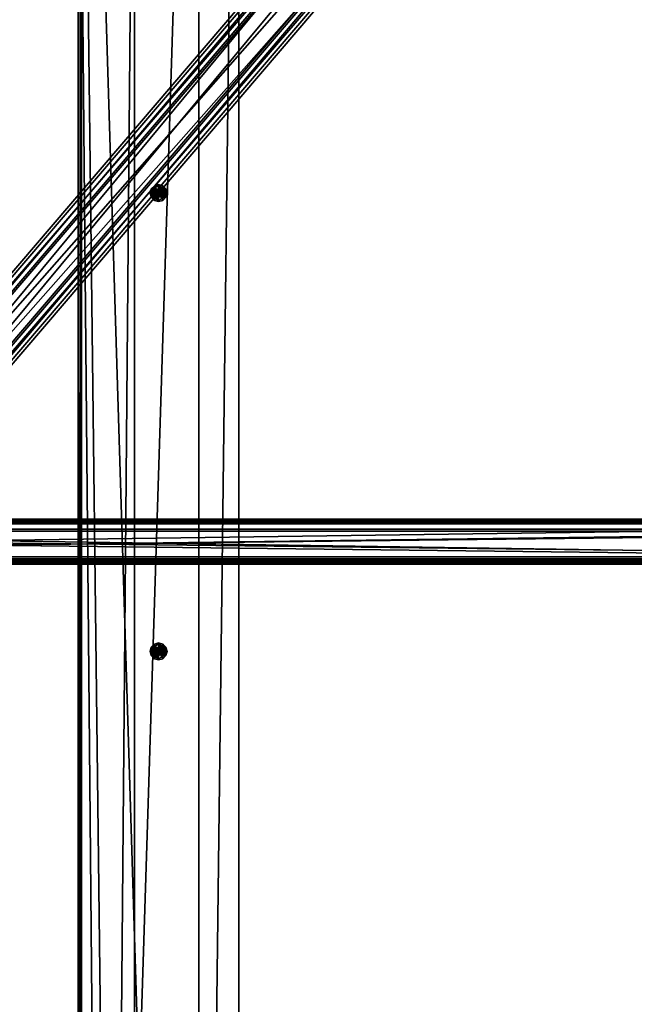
# Model space of a CAD drawing. Header units: millimetres. Extents: x 60485 to 71303, y 100 to 16900.
# Tile 558 of 656: x 62027 to 62792, y 14451 to 15676. Entities that reach past the tile are written whole.
import ezdxf

# ---------------------------------------------------------------- set-up
doc = ezdxf.new("R2010")
doc.units = ezdxf.units.MM
for name, color, linetype in [('1', 7, 'Continuous'), ('13', 7, 'Continuous'), ('3', 7, 'Continuous'), ('9', 7, 'Continuous'), ('95', 7, 'Continuous')]:
    doc.layers.add(name, color=color, linetype=linetype)

msp = doc.modelspace()

# ---------------------------------------------------------------- meshes
at = {"layer": '1', "color": 7}
mesh = msp.add_polyface(dxfattribs=at)
corners = [(62100, 300, 2950), (62100, 300, 0), (62100, 16700, 0), (62100, 16700, 2950), (62300, 300, 0), (62300, 16700, 0), (62300, 300, 2950), (62300, 16700, 2950)]
mesh.append_faces([[corners[k] for k in face] for face in [(0, 2, 3, 3), (1, 5, 2, 2), (4, 7, 5, 5), (6, 3, 7, 7), (1, 6, 4, 4), (3, 5, 7, 7)]], dxfattribs={"vtx0": -1, "color": 7})
mesh.append_faces([[corners[k] for k in face] for face in [(0, 1, 2, 2), (1, 4, 5, 5), (4, 6, 7, 7), (6, 0, 3, 3), (1, 0, 6, 6), (3, 2, 5, 5)]], dxfattribs={"vtx2": -1, "vtx3": -1, "color": 7})
at = {"layer": '13', "color": 20}
mesh = msp.add_polyface(dxfattribs=at)
corners = [(62200, 16019.5, 2955), (62205.2, 16020.9, 2955), (62205.2, 16020.9, 2953), (62200, 16019.5, 2953), (62209.1, 16024.7, 2953), (62190.9, 16024.7, 2955), (62194.7, 16020.9, 2955), (62194.7, 16020.9, 2953), (62204.3, 15462.5, 2967), (62202.5, 15464.3, 2967), (62202.5, 15464.3, 2949), (62204.3, 15462.5, 2949), (62200, 15465, 2967), (62200, 15465, 2949), (62197.5, 15464.3, 2967), (62197.5, 15464.3, 2949), (62195.7, 15462.5, 2967), (62195.7, 15462.5, 2949), (62195, 15460, 2949), (62204.3, 15457.5, 2967), (62202.5, 15455.7, 2967), (62200, 15455, 2967), (62202.5, 15455.7, 2949), (62204.3, 15457.5, 2949), (62205, 15460, 2949), (62204.3, 15462.5, 2949), (62200, 15465, 2949), (62200, 15465, 2884), (62204.3, 15462.5, 2884), (62195.7, 15462.5, 2949), (62195.7, 15462.5, 2884), (62204.3, 15457.5, 2884), (62208, 15455.4, 2963), (62208, 15464.6, 2963), (62208, 15464.6, 2955), (62200, 15469.2, 2963), (62200, 15469.2, 2955), (62192, 15464.6, 2963), (62192, 15464.6, 2955), (62192, 15455.4, 2955), (62208, 15455.4, 2955), (62210.5, 15460, 2955), (62209.1, 15465.2, 2955), (62209.1, 15465.2, 2953), (62205.2, 15469.1, 2955), (62205.2, 15469.1, 2953), (62200, 15470.5, 2955), (62200, 15470.5, 2953), (62194.7, 15469.1, 2955), (62194.7, 15469.1, 2953), (62190.9, 15465.2, 2955), (62190.9, 15465.2, 2953), (62189.5, 15460, 2953), (62209.1, 15454.7, 2955), (62205.2, 15450.9, 2955), (62200, 15449.5, 2955), (62194.7, 15450.9, 2955), (62200, 15449.5, 2953), (62205.2, 15450.9, 2953), (62209.1, 15454.7, 2953), (62210.5, 15460, 2953)]
mesh.append_faces([[corners[k] for k in face] for face in [(0, 2, 3, 3), (1, 4, 2, 2), (6, 3, 7, 7), (8, 10, 11, 11), (9, 13, 10, 10), (12, 15, 13, 13), (14, 17, 15, 15), (16, 18, 17, 17), (10, 24, 11, 11), (25, 27, 28, 28), (26, 30, 27, 27), (33, 36, 34, 34), (35, 38, 36, 36), (37, 39, 38, 38), (32, 35, 33, 33), (36, 40, 34, 34), (42, 45, 43, 43), (44, 47, 45, 45), (46, 49, 47, 47), (48, 51, 49, 49), (50, 52, 51, 51), (45, 60, 43, 43)]], dxfattribs={"vtx0": -1, "color": 20})
mesh.append_faces([[corners[k] for k in face] for face in [(8, 19, 9, 9), (9, 20, 12, 12), (12, 21, 14, 14), (15, 22, 13, 13), (13, 23, 10, 10), (30, 31, 27, 27), (35, 32, 37, 37), (38, 40, 36, 36), (42, 53, 44, 44), (44, 54, 46, 46), (46, 55, 48, 48), (48, 56, 50, 50), (51, 57, 49, 49), (49, 58, 47, 47), (47, 59, 45, 45)]], dxfattribs={"vtx0": -1, "vtx1": -1, "color": 20})
mesh.append_faces([[corners[k] for k in face] for face in [(0, 1, 2, 2), (5, 6, 7, 7), (6, 0, 3, 3), (8, 9, 10, 10), (9, 12, 13, 13), (12, 14, 15, 15), (14, 16, 17, 17), (25, 26, 27, 27), (26, 29, 30, 30), (32, 33, 34, 34), (33, 35, 36, 36), (35, 37, 38, 38), (41, 42, 43, 43), (42, 44, 45, 45), (44, 46, 47, 47), (46, 48, 49, 49), (48, 50, 51, 51)]], dxfattribs={"vtx2": -1, "vtx3": -1, "color": 20})
mesh = msp.add_polyface(dxfattribs=at)
corners = [(62200, 15455, 2967), (62202.5, 15455.7, 2967), (62202.5, 15455.7, 2949), (62200, 15455, 2949), (62204.3, 15457.5, 2967), (62204.3, 15457.5, 2949), (62195.7, 15457.5, 2967), (62197.5, 15455.7, 2967), (62197.5, 15455.7, 2949), (62200, 15455, 2949), (62204.3, 15457.5, 2949), (62204.3, 15457.5, 2884), (62200, 15455, 2884), (62195.7, 15457.5, 2949), (62195.7, 15457.5, 2884), (62200, 15450.8, 2963), (62208, 15455.4, 2963), (62208, 15455.4, 2955), (62200, 15450.8, 2955), (62192, 15455.4, 2963), (62192, 15455.4, 2955), (62192, 15464.6, 2963), (62192, 15464.6, 2955), (62200, 15449.5, 2955), (62205.2, 15450.9, 2955), (62205.2, 15450.9, 2953), (62200, 15449.5, 2953), (62209.1, 15454.7, 2955), (62209.1, 15454.7, 2953), (62210.5, 15460, 2953), (62189.5, 15460, 2955), (62190.9, 15454.7, 2955), (62190.9, 15454.7, 2953), (62194.7, 15450.9, 2955), (62194.7, 15450.9, 2953), (62205.2, 15469.1, 2955), (62200, 15470.5, 2955), (62194.7, 15469.1, 2955), (62190.9, 15465.2, 2955), (62189.5, 15460, 2953), (62190.9, 15465.2, 2953), (62194.7, 15469.1, 2953), (62202.5, 14894.3, 2967), (62200, 14895, 2967), (62200, 14895, 2949), (62197.5, 14894.3, 2949), (62208, 14894.6, 2963), (62200, 14899.2, 2963), (62200, 14899.2, 2955), (62208, 14894.6, 2955), (62192, 14894.6, 2963), (62192, 14894.6, 2955), (62209.1, 14895.2, 2955), (62205.2, 14899.1, 2955), (62205.2, 14899.1, 2953), (62209.1, 14895.2, 2953), (62200, 14900.5, 2955), (62200, 14900.5, 2953), (62194.7, 14899.1, 2955), (62194.7, 14899.1, 2953), (62190.9, 14895.2, 2955), (62190.9, 14895.2, 2953), (62205.2, 14880.9, 2955), (62205.2, 14880.9, 2953), (62209.1, 14884.7, 2953), (62210.5, 14890, 2953)]
mesh.append_faces([[corners[k] for k in face] for face in [(0, 2, 3, 3), (1, 5, 2, 2), (7, 3, 8, 8), (9, 11, 12, 12), (13, 12, 14, 14), (15, 17, 18, 18), (19, 18, 20, 20), (21, 15, 19, 19), (18, 22, 20, 20), (23, 25, 26, 26), (24, 28, 25, 25), (27, 29, 28, 28), (31, 34, 32, 32), (33, 26, 34, 34), (34, 39, 32, 32), (43, 45, 44, 44), (46, 48, 49, 49), (47, 51, 48, 48), (52, 54, 55, 55), (53, 57, 54, 54), (56, 59, 57, 57), (58, 61, 59, 59), (54, 65, 55, 55)]], dxfattribs={"vtx0": -1, "color": 20})
mesh.append_faces([[corners[k] for k in face] for face in [(53, 62, 56, 56), (59, 63, 57, 57), (57, 64, 54, 54)]], dxfattribs={"vtx0": -1, "vtx1": -1, "color": 20})
mesh.append_faces([[corners[k] for k in face] for face in [(21, 16, 15, 15), (22, 18, 17, 17), (35, 27, 24, 24), (36, 24, 23, 23), (37, 23, 33, 33), (38, 33, 31, 31), (40, 34, 26, 26), (41, 26, 25, 25)]], dxfattribs={"vtx0": -1, "vtx2": -1, "vtx3": -1, "color": 20})
mesh.append_faces([[corners[k] for k in face] for face in [(0, 1, 2, 2), (1, 4, 5, 5), (6, 7, 8, 8), (7, 0, 3, 3), (9, 10, 11, 11), (13, 9, 12, 12), (15, 16, 17, 17), (19, 15, 18, 18), (23, 24, 25, 25), (24, 27, 28, 28), (30, 31, 32, 32), (31, 33, 34, 34), (33, 23, 26, 26), (42, 43, 44, 44), (46, 47, 48, 48), (47, 50, 51, 51), (52, 53, 54, 54), (53, 56, 57, 57), (56, 58, 59, 59), (58, 60, 61, 61)]], dxfattribs={"vtx2": -1, "vtx3": -1, "color": 20})
mesh = msp.add_polyface(dxfattribs=at)
corners = [(62195.7, 15462.5, 2967), (62195, 15460, 2967), (62195, 15460, 2949), (62195.7, 15457.5, 2967), (62195.7, 15457.5, 2949), (62197.5, 15455.7, 2949), (62197.5, 15464.3, 2967), (62200, 15455, 2967), (62197.5, 15455.7, 2967), (62195.7, 15462.5, 2949), (62200, 15455, 2949), (62197.5, 15464.3, 2949), (62195.7, 15462.5, 2949), (62195.7, 15457.5, 2949), (62195.7, 15457.5, 2884), (62195.7, 15462.5, 2884), (62200, 15465, 2949), (62200, 15455, 2949), (62200, 15455, 2884), (62192, 15464.6, 2963), (62192, 15455.4, 2963), (62192, 15455.4, 2955), (62200, 15460.6, 2964), (62199.5, 15460.3, 2964), (62199.5, 15460.3, 2963), (62200, 15460.6, 2963), (62199.5, 15459.7, 2964), (62199.5, 15459.7, 2963), (62200, 15459.4, 2964), (62200, 15459.4, 2963), (62200.5, 15459.7, 2964), (62200.5, 15459.7, 2963), (62200, 15460.5, 2950), (62199.7, 15460.4, 2950), (62199.7, 15460.4, 2949), (62200, 15460.5, 2949), (62199.6, 15460.2, 2950), (62199.6, 15460.2, 2949), (62199.5, 15460, 2950), (62199.5, 15460, 2949), (62199.6, 15459.7, 2950), (62199.6, 15459.7, 2949), (62199.7, 15459.6, 2950), (62199.7, 15459.6, 2949), (62200, 15459.5, 2950), (62200, 15459.5, 2949), (62190.9, 15465.2, 2955), (62189.5, 15460, 2955), (62189.5, 15460, 2953), (62190.9, 15454.7, 2953), (62190.9, 15454.7, 2955), (62194.7, 15450.9, 2953), (62190.9, 15465.2, 2953)]
mesh.append_faces([[corners[k] for k in face] for face in [(1, 4, 2, 2), (3, 5, 4, 4), (1, 8, 3, 3), (4, 9, 2, 2), (12, 14, 15, 15), (12, 17, 13, 13), (18, 15, 14, 14), (22, 24, 25, 25), (23, 27, 24, 24), (26, 29, 27, 27), (23, 28, 26, 26), (29, 24, 27, 27), (32, 34, 35, 35), (33, 37, 34, 34), (36, 39, 37, 37), (38, 41, 39, 39), (40, 43, 41, 41), (42, 45, 43, 43), (36, 40, 38, 38), (41, 37, 39, 39), (47, 49, 48, 48), (46, 50, 47, 47)]], dxfattribs={"vtx0": -1, "color": 20})
mesh.append_faces([[corners[k] for k in face] for face in [(6, 8, 0, 0), (0, 8, 1, 1), (9, 10, 11, 11), (16, 17, 12, 12), (22, 30, 23, 23), (24, 31, 25, 25), (32, 44, 33, 33), (33, 42, 36, 36), (37, 45, 34, 34), (48, 51, 52, 52)]], dxfattribs={"vtx0": -1, "vtx1": -1, "color": 20})
mesh.append_faces([[corners[k] for k in face] for face in [(6, 7, 8, 8), (9, 4, 5, 5), (9, 5, 10, 10), (23, 30, 28, 28), (33, 44, 42, 42), (36, 42, 40, 40), (37, 41, 43, 43), (37, 43, 45, 45)]], dxfattribs={"vtx0": -1, "vtx2": -1, "vtx3": -1, "color": 20})
mesh.append_faces([[corners[k] for k in face] for face in [(0, 1, 2, 2), (1, 3, 4, 4), (12, 13, 14, 14), (19, 20, 21, 21), (22, 23, 24, 24), (23, 26, 27, 27), (26, 28, 29, 29), (32, 33, 34, 34), (33, 36, 37, 37), (36, 38, 39, 39), (38, 40, 41, 41), (40, 42, 43, 43), (42, 44, 45, 45), (46, 47, 48, 48)]], dxfattribs={"vtx2": -1, "vtx3": -1, "color": 20})
mesh = msp.add_polyface(dxfattribs=at)
corners = [(62204.3, 15457.5, 2967), (62205, 15460, 2967), (62205, 15460, 2949), (62204.3, 15457.5, 2949), (62204.3, 15462.5, 2967), (62204.3, 15462.5, 2949), (62202.5, 15464.3, 2967), (62202.5, 15455.7, 2967), (62200, 15465, 2967), (62200, 15455, 2967), (62197.5, 15464.3, 2949), (62200, 15455, 2949), (62202.5, 15455.7, 2949), (62200, 15465, 2949), (62202.5, 15464.3, 2949), (62204.3, 15457.5, 2949), (62204.3, 15462.5, 2949), (62204.3, 15462.5, 2884), (62204.3, 15457.5, 2884), (62200, 15465, 2949), (62200, 15455, 2949), (62195.7, 15462.5, 2884), (62200, 15455, 2884), (62200, 15465, 2884), (62208, 15455.4, 2963), (62208, 15464.6, 2955), (62208, 15455.4, 2955), (62200, 15459.4, 2964), (62200.5, 15459.7, 2964), (62200.5, 15459.7, 2963), (62200, 15459.4, 2963), (62200.5, 15460.3, 2964), (62200.5, 15460.3, 2963), (62200, 15460.6, 2964), (62200, 15460.6, 2963), (62199.5, 15460.3, 2963), (62200, 15459.5, 2950), (62200.2, 15459.6, 2950), (62200.2, 15459.6, 2949), (62200, 15459.5, 2949), (62200.4, 15459.7, 2950), (62200.4, 15459.7, 2949), (62200.5, 15460, 2950), (62200.5, 15460, 2949), (62200.4, 15460.2, 2950), (62200.4, 15460.2, 2949), (62200.2, 15460.4, 2950), (62200.2, 15460.4, 2949), (62200, 15460.5, 2950), (62200, 15460.5, 2949), (62199.7, 15460.4, 2949), (62209.1, 15454.7, 2955), (62210.5, 15460, 2955), (62210.5, 15460, 2953), (62209.1, 15465.2, 2953), (62209.1, 15465.2, 2955), (62200, 15470.5, 2953), (62205.2, 15450.9, 2953), (62209.1, 15454.7, 2953), (62205.2, 15469.1, 2953)]
mesh.append_faces([[corners[k] for k in face] for face in [(0, 2, 3, 3), (1, 5, 2, 2), (0, 4, 1, 1), (15, 17, 18, 18), (15, 19, 16, 16), (23, 18, 17, 17), (24, 25, 26, 26), (27, 29, 30, 30), (28, 32, 29, 29), (31, 34, 32, 32), (28, 33, 31, 31), (34, 29, 32, 32), (36, 38, 39, 39), (37, 41, 38, 38), (40, 43, 41, 41), (42, 45, 43, 43), (44, 47, 45, 45), (46, 49, 47, 47), (42, 46, 44, 44), (47, 43, 45, 45), (52, 54, 53, 53), (51, 55, 52, 52)]], dxfattribs={"vtx0": -1, "color": 20})
mesh.append_faces([[corners[k] for k in face] for face in [(46, 37, 48, 48), (50, 38, 49, 49), (49, 41, 47, 47)]], dxfattribs={"vtx0": -1, "vtx1": -1, "color": 20})
mesh.append_faces([[corners[k] for k in face] for face in [(6, 0, 7, 7), (8, 7, 9, 9), (10, 11, 12, 12), (13, 12, 3, 3), (14, 3, 2, 2), (19, 15, 20, 20), (21, 22, 18, 18), (35, 30, 29, 29), (46, 42, 40, 40), (46, 40, 37, 37), (48, 37, 36, 36), (50, 39, 38, 38), (49, 38, 41, 41), (47, 41, 43, 43), (56, 57, 58, 58), (59, 58, 53, 53)]], dxfattribs={"vtx0": -1, "vtx2": -1, "vtx3": -1, "color": 20})
mesh.append_faces([[corners[k] for k in face] for face in [(0, 1, 2, 2), (1, 4, 5, 5), (15, 16, 17, 17), (27, 28, 29, 29), (28, 31, 32, 32), (31, 33, 34, 34), (36, 37, 38, 38), (37, 40, 41, 41), (40, 42, 43, 43), (42, 44, 45, 45), (44, 46, 47, 47), (46, 48, 49, 49), (51, 52, 53, 53)]], dxfattribs={"vtx2": -1, "vtx3": -1, "color": 20})
mesh = msp.add_polyface(dxfattribs=at)
corners = [(62205, 14890, 2967), (62204.3, 14892.5, 2967), (62204.3, 14892.5, 2949), (62205, 14890, 2949), (62202.5, 14894.3, 2967), (62202.5, 14894.3, 2949), (62200, 14895, 2949), (62200, 14895, 2967), (62197.5, 14894.3, 2967), (62197.5, 14894.3, 2949), (62195.7, 14892.5, 2967), (62195.7, 14892.5, 2949), (62195, 14890, 2967), (62195, 14890, 2949), (62204.3, 14887.5, 2967), (62202.5, 14885.7, 2967), (62200, 14885, 2967), (62197.5, 14885.7, 2967), (62200, 14885, 2949), (62202.5, 14885.7, 2949), (62204.3, 14887.5, 2949), (62204.3, 14887.5, 2949), (62204.3, 14892.5, 2949), (62204.3, 14892.5, 2884), (62200, 14895, 2949), (62200, 14895, 2884), (62195.7, 14892.5, 2949), (62195.7, 14892.5, 2884), (62195.7, 14887.5, 2884), (62200, 14885, 2949), (62204.3, 14887.5, 2884), (62208, 14885.4, 2963), (62208, 14894.6, 2963), (62208, 14894.6, 2955), (62192, 14894.6, 2963), (62192, 14885.4, 2955), (62192, 14894.6, 2955), (62200, 14899.2, 2963), (62208, 14885.4, 2955), (62200, 14899.2, 2955), (62200.5, 14890.3, 2964), (62200, 14890.6, 2964), (62200, 14890.6, 2963), (62200.5, 14890.3, 2963), (62199.5, 14890.3, 2964), (62199.5, 14890.3, 2963), (62200.4, 14890.2, 2950), (62200.2, 14890.4, 2950), (62200.2, 14890.4, 2949), (62200, 14890.5, 2950), (62200, 14890.5, 2949), (62199.7, 14890.4, 2950), (62199.7, 14890.4, 2949), (62199.6, 14890.2, 2949), (62210.5, 14890, 2955), (62209.1, 14895.2, 2955), (62209.1, 14895.2, 2953), (62210.5, 14890, 2953), (62190.9, 14895.2, 2955), (62189.5, 14890, 2955), (62189.5, 14890, 2953), (62190.9, 14895.2, 2953), (62209.1, 14884.7, 2955), (62205.2, 14899.1, 2955), (62200, 14900.5, 2955), (62200, 14879.5, 2955), (62194.7, 14899.1, 2955), (62194.7, 14880.9, 2955), (62200, 14879.5, 2953), (62194.7, 14899.1, 2953), (62205.2, 14899.1, 2953), (62209.1, 14884.7, 2953)]
mesh.append_faces([[corners[k] for k in face] for face in [(0, 2, 3, 3), (1, 5, 2, 2), (4, 6, 5, 5), (8, 11, 9, 9), (10, 13, 11, 11), (5, 3, 2, 2), (22, 25, 23, 23), (24, 27, 25, 25), (26, 28, 27, 27), (21, 24, 22, 22), (25, 30, 23, 23), (34, 35, 36, 36), (31, 37, 32, 32), (39, 38, 33, 33), (40, 42, 43, 43), (41, 45, 42, 42), (47, 50, 48, 48), (49, 52, 50, 50), (51, 53, 52, 52), (54, 56, 57, 57), (58, 60, 61, 61)]], dxfattribs={"vtx0": -1, "color": 20})
mesh.append_faces([[corners[k] for k in face] for face in [(1, 14, 4, 4), (4, 15, 7, 7), (7, 16, 8, 8), (8, 17, 10, 10), (11, 18, 9, 9), (9, 19, 6, 6), (6, 20, 5, 5), (24, 29, 26, 26), (27, 30, 25, 25), (37, 31, 34, 34), (36, 38, 39, 39), (55, 62, 63, 63), (64, 65, 66, 66), (66, 67, 58, 58), (61, 68, 69, 69)]], dxfattribs={"vtx0": -1, "vtx1": -1, "color": 20})
mesh.append_faces([[corners[k] for k in face] for face in [(5, 20, 3, 3), (70, 71, 57, 57)]], dxfattribs={"vtx0": -1, "vtx2": -1, "vtx3": -1, "color": 20})
mesh.append_faces([[corners[k] for k in face] for face in [(0, 1, 2, 2), (1, 4, 5, 5), (7, 8, 9, 9), (8, 10, 11, 11), (10, 12, 13, 13), (21, 22, 23, 23), (22, 24, 25, 25), (24, 26, 27, 27), (31, 32, 33, 33), (40, 41, 42, 42), (41, 44, 45, 45), (46, 47, 48, 48), (47, 49, 50, 50), (49, 51, 52, 52), (54, 55, 56, 56), (58, 59, 60, 60)]], dxfattribs={"vtx2": -1, "vtx3": -1, "color": 20})
mesh = msp.add_polyface(dxfattribs=at)
corners = [(62195, 14890, 2967), (62195.7, 14887.5, 2967), (62195.7, 14887.5, 2949), (62195, 14890, 2949), (62197.5, 14885.7, 2967), (62197.5, 14885.7, 2949), (62200, 14885, 2967), (62200, 14885, 2949), (62197.5, 14894.3, 2967), (62195.7, 14892.5, 2967), (62195.7, 14892.5, 2949), (62195.7, 14892.5, 2949), (62195.7, 14887.5, 2949), (62195.7, 14887.5, 2884), (62200, 14885, 2949), (62200, 14885, 2884), (62195.7, 14892.5, 2884), (62192, 14894.6, 2963), (62192, 14885.4, 2963), (62192, 14885.4, 2955), (62200, 14880.8, 2955), (62208, 14885.4, 2963), (62200, 14880.8, 2963), (62192, 14894.6, 2955), (62199.5, 14890.3, 2964), (62199.5, 14889.7, 2964), (62199.5, 14889.7, 2963), (62199.5, 14890.3, 2963), (62200, 14889.4, 2964), (62200, 14889.4, 2963), (62200, 14890.6, 2964), (62199.7, 14890.4, 2950), (62199.6, 14890.2, 2950), (62199.6, 14890.2, 2949), (62199.5, 14890, 2950), (62199.5, 14890, 2949), (62199.6, 14889.7, 2950), (62199.6, 14889.7, 2949), (62199.7, 14889.6, 2950), (62199.7, 14889.6, 2949), (62200, 14889.5, 2950), (62200, 14889.5, 2949), (62200, 14890.5, 2950), (62199.7, 14890.4, 2949), (62189.5, 14890, 2955), (62190.9, 14884.7, 2955), (62190.9, 14884.7, 2953), (62189.5, 14890, 2953), (62194.7, 14899.1, 2955), (62200, 14879.5, 2955), (62194.7, 14880.9, 2955), (62190.9, 14895.2, 2955), (62194.7, 14880.9, 2953), (62190.9, 14895.2, 2953)]
mesh.append_faces([[corners[k] for k in face] for face in [(0, 2, 3, 3), (1, 5, 2, 2), (4, 7, 5, 5), (0, 4, 1, 1), (2, 10, 3, 3), (12, 15, 13, 13), (11, 14, 12, 12), (15, 16, 13, 13), (18, 20, 19, 19), (17, 22, 18, 18), (20, 23, 19, 19), (24, 26, 27, 27), (25, 29, 26, 26), (24, 28, 25, 25), (29, 27, 26, 26), (32, 35, 33, 33), (34, 37, 35, 35), (36, 39, 37, 37), (38, 41, 39, 39), (32, 36, 34, 34), (37, 33, 35, 35), (44, 46, 47, 47), (51, 45, 44, 44), (52, 47, 46, 46)]], dxfattribs={"vtx0": -1, "color": 20})
mesh.append_faces([[corners[k] for k in face] for face in [(9, 4, 0, 0), (30, 28, 24, 24), (42, 40, 31, 31), (31, 38, 32, 32), (33, 39, 43, 43), (47, 52, 53, 53)]], dxfattribs={"vtx0": -1, "vtx1": -1, "color": 20})
mesh.append_faces([[corners[k] for k in face] for face in [(8, 6, 4, 4), (10, 2, 5, 5), (10, 5, 7, 7), (17, 21, 22, 22), (31, 40, 38, 38), (32, 38, 36, 36), (33, 37, 39, 39), (43, 39, 41, 41), (48, 49, 50, 50), (51, 50, 45, 45)]], dxfattribs={"vtx0": -1, "vtx2": -1, "vtx3": -1, "color": 20})
mesh.append_faces([[corners[k] for k in face] for face in [(0, 1, 2, 2), (1, 4, 5, 5), (4, 6, 7, 7), (11, 12, 13, 13), (12, 14, 15, 15), (17, 18, 19, 19), (24, 25, 26, 26), (25, 28, 29, 29), (31, 32, 33, 33), (32, 34, 35, 35), (34, 36, 37, 37), (36, 38, 39, 39), (38, 40, 41, 41), (44, 45, 46, 46)]], dxfattribs={"vtx2": -1, "vtx3": -1, "color": 20})
mesh = msp.add_polyface(dxfattribs=at)
corners = [(62200, 14880.8, 2963), (62208, 14885.4, 2963), (62208, 14885.4, 2955), (62200, 14880.8, 2955), (62192, 14885.4, 2963), (62200, 14879.5, 2955), (62205.2, 14880.9, 2955), (62205.2, 14880.9, 2953), (62200, 14879.5, 2953), (62209.1, 14884.7, 2955), (62209.1, 14884.7, 2953), (62190.9, 14884.7, 2955), (62194.7, 14880.9, 2955), (62194.7, 14880.9, 2953), (62190.9, 14884.7, 2953), (62190.9, 14895.2, 2953), (62204.3, 14322.5, 2967), (62202.5, 14324.3, 2967), (62202.5, 14324.3, 2949), (62204.3, 14322.5, 2949), (62200, 14325, 2967), (62200, 14325, 2949), (62197.5, 14324.3, 2967), (62197.5, 14324.3, 2949), (62195.7, 14322.5, 2967), (62195.7, 14322.5, 2949), (62202.5, 14315.7, 2967), (62202.5, 14315.7, 2949), (62205, 14320, 2949), (62204.3, 14322.5, 2949), (62200, 14325, 2949), (62200, 14325, 2884), (62204.3, 14322.5, 2884), (62195.7, 14322.5, 2949), (62195.7, 14322.5, 2884), (62204.3, 14317.5, 2884), (62208, 14324.6, 2963), (62200, 14329.2, 2963), (62200, 14329.2, 2955), (62208, 14324.6, 2955), (62192, 14324.6, 2963), (62192, 14324.6, 2955), (62208, 14315.4, 2963), (62208, 14315.4, 2955), (62210.5, 14320, 2955), (62209.1, 14325.2, 2955), (62209.1, 14325.2, 2953), (62205.2, 14329.1, 2955), (62205.2, 14329.1, 2953), (62200, 14330.5, 2955), (62200, 14330.5, 2953), (62194.7, 14329.1, 2955), (62194.7, 14329.1, 2953), (62190.9, 14325.2, 2955), (62190.9, 14325.2, 2953), (62189.5, 14320, 2953), (62209.1, 14314.7, 2955), (62205.2, 14310.9, 2955), (62200, 14309.5, 2955), (62194.7, 14310.9, 2955), (62200, 14309.5, 2953), (62205.2, 14310.9, 2953), (62209.1, 14314.7, 2953), (62210.5, 14320, 2953)]
mesh.append_faces([[corners[k] for k in face] for face in [(0, 2, 3, 3), (5, 7, 8, 8), (6, 10, 7, 7), (11, 13, 14, 14), (12, 8, 13, 13), (16, 18, 19, 19), (17, 21, 18, 18), (20, 23, 21, 21), (22, 25, 23, 23), (18, 28, 19, 19), (29, 31, 32, 32), (30, 34, 31, 31), (36, 38, 39, 39), (37, 41, 38, 38), (42, 37, 36, 36), (38, 43, 39, 39), (45, 48, 46, 46), (47, 50, 48, 48), (49, 52, 50, 50), (51, 54, 52, 52), (53, 55, 54, 54), (48, 63, 46, 46)]], dxfattribs={"vtx0": -1, "color": 20})
mesh.append_faces([[corners[k] for k in face] for face in [(17, 26, 20, 20), (23, 27, 21, 21), (34, 35, 31, 31), (37, 42, 40, 40), (41, 43, 38, 38), (45, 56, 47, 47), (47, 57, 49, 49), (49, 58, 51, 51), (51, 59, 53, 53), (54, 60, 52, 52), (52, 61, 50, 50), (50, 62, 48, 48)]], dxfattribs={"vtx0": -1, "vtx1": -1, "color": 20})
mesh.append_faces([[corners[k] for k in face] for face in [(15, 13, 8, 8)]], dxfattribs={"vtx0": -1, "vtx2": -1, "vtx3": -1, "color": 20})
mesh.append_faces([[corners[k] for k in face] for face in [(0, 1, 2, 2), (4, 0, 3, 3), (5, 6, 7, 7), (6, 9, 10, 10), (11, 12, 13, 13), (12, 5, 8, 8), (16, 17, 18, 18), (17, 20, 21, 21), (20, 22, 23, 23), (22, 24, 25, 25), (29, 30, 31, 31), (30, 33, 34, 34), (36, 37, 38, 38), (37, 40, 41, 41), (44, 45, 46, 46), (45, 47, 48, 48), (47, 49, 50, 50), (49, 51, 52, 52), (51, 53, 54, 54)]], dxfattribs={"vtx2": -1, "vtx3": -1, "color": 20})
mesh = msp.add_polyface(dxfattribs=at)
corners = [(62200, 14885, 2967), (62202.5, 14885.7, 2967), (62202.5, 14885.7, 2949), (62200, 14885, 2949), (62204.3, 14887.5, 2967), (62204.3, 14887.5, 2949), (62205, 14890, 2967), (62205, 14890, 2949), (62204.3, 14892.5, 2967), (62202.5, 14894.3, 2967), (62200, 14895, 2967), (62197.5, 14894.3, 2949), (62200, 14895, 2949), (62200, 14885, 2949), (62204.3, 14887.5, 2949), (62204.3, 14887.5, 2884), (62200, 14885, 2884), (62204.3, 14892.5, 2884), (62200, 14895, 2949), (62195.7, 14892.5, 2884), (62208, 14885.4, 2963), (62208, 14894.6, 2955), (62208, 14885.4, 2955), (62192, 14894.6, 2955), (62200, 14880.8, 2955), (62200, 14889.4, 2964), (62200.5, 14889.7, 2964), (62200.5, 14889.7, 2963), (62200, 14889.4, 2963), (62200.5, 14890.3, 2964), (62200.5, 14890.3, 2963), (62200, 14890.6, 2964), (62199.5, 14890.3, 2963), (62200, 14890.6, 2963), (62200, 14889.5, 2950), (62200.2, 14889.6, 2950), (62200.2, 14889.6, 2949), (62200, 14889.5, 2949), (62200.4, 14889.7, 2950), (62200.4, 14889.7, 2949), (62200.5, 14890, 2950), (62200.5, 14890, 2949), (62200.4, 14890.2, 2950), (62200.4, 14890.2, 2949), (62200.2, 14890.4, 2949), (62200.2, 14890.4, 2950), (62200, 14890.5, 2950), (62199.7, 14890.4, 2949), (62200, 14890.5, 2949), (62209.1, 14884.7, 2955), (62210.5, 14890, 2955), (62210.5, 14890, 2953), (62209.1, 14884.7, 2953), (62209.1, 14895.2, 2955), (62205.2, 14899.1, 2955), (62205.2, 14880.9, 2955), (62200, 14900.5, 2955), (62200, 14879.5, 2955), (62194.7, 14899.1, 2953), (62200, 14879.5, 2953), (62205.2, 14880.9, 2953), (62200, 14900.5, 2953)]
mesh.append_faces([[corners[k] for k in face] for face in [(0, 2, 3, 3), (1, 5, 2, 2), (4, 7, 5, 5), (4, 8, 6, 6), (13, 15, 16, 16), (14, 17, 15, 15), (20, 21, 22, 22), (25, 27, 28, 28), (26, 30, 27, 27), (26, 31, 29, 29), (33, 27, 30, 30), (34, 36, 37, 37), (35, 39, 36, 36), (38, 41, 39, 39), (40, 43, 41, 41), (42, 44, 43, 43), (38, 42, 40, 40), (43, 39, 41, 41), (49, 51, 52, 52), (49, 53, 50, 50)]], dxfattribs={"vtx0": -1, "color": 20})
mesh.append_faces([[corners[k] for k in face] for face in [(32, 27, 33, 33), (42, 38, 45, 45), (45, 35, 46, 46), (47, 36, 48, 48), (48, 39, 44, 44), (44, 39, 43, 43)]], dxfattribs={"vtx0": -1, "vtx1": -1, "color": 20})
mesh.append_faces([[corners[k] for k in face] for face in [(9, 4, 1, 1), (10, 1, 0, 0), (11, 3, 2, 2), (12, 2, 5, 5), (18, 14, 13, 13), (19, 16, 15, 15), (23, 24, 22, 22), (31, 26, 25, 25), (32, 28, 27, 27), (45, 38, 35, 35), (46, 35, 34, 34), (47, 37, 36, 36), (48, 36, 39, 39), (54, 49, 55, 55), (56, 55, 57, 57), (58, 59, 60, 60), (61, 60, 52, 52)]], dxfattribs={"vtx0": -1, "vtx2": -1, "vtx3": -1, "color": 20})
mesh.append_faces([[corners[k] for k in face] for face in [(0, 1, 2, 2), (1, 4, 5, 5), (4, 6, 7, 7), (13, 14, 15, 15), (25, 26, 27, 27), (26, 29, 30, 30), (34, 35, 36, 36), (35, 38, 39, 39), (38, 40, 41, 41), (40, 42, 43, 43), (49, 50, 51, 51)]], dxfattribs={"vtx2": -1, "vtx3": -1, "color": 20})
at = {"layer": '3', "color": 91}
mesh = msp.add_polyface(dxfattribs=at)
corners = [(63089.2, 16586.8, 3016.4), (63130.9, 16554.1, 3026.4), (60710.8, 13725.8, 3891.1), (60669.1, 13758.5, 3881.1), (63130.9, 16575.8, 3097.1), (60710.8, 13747.4, 3961.9), (63089.2, 16608.5, 3087.1), (60669.1, 13780.1, 3951.9), (63086.8, 16587.8, 3013), (63086.8, 16611.2, 3089.5), (60666.7, 13782.8, 3954.2), (60666.7, 13759.4, 3877.7), (63133.3, 16574.8, 3100.6), (60713.2, 13746.5, 3965.3), (63133.3, 16551.4, 3024.1), (60713.2, 13723.1, 3888.8)]
mesh.append_faces([[corners[k] for k in face] for face in [(0, 2, 3, 3), (1, 5, 2, 2), (4, 7, 5, 5), (6, 3, 7, 7), (8, 10, 11, 11), (9, 13, 10, 10), (12, 15, 13, 13), (14, 11, 15, 15)]], dxfattribs={"vtx0": -1, "color": 91})
mesh.append_faces([[corners[k] for k in face] for face in [(9, 6, 12, 12), (6, 8, 0, 0), (0, 8, 1, 1), (12, 4, 14, 14), (4, 12, 6, 6), (14, 1, 8, 8), (11, 3, 15, 15), (3, 10, 7, 7), (7, 10, 5, 5), (15, 2, 13, 13), (2, 15, 3, 3), (13, 5, 10, 10)]], dxfattribs={"vtx0": -1, "vtx1": -1, "color": 91})
mesh.append_faces([[corners[k] for k in face] for face in [(6, 9, 8, 8), (14, 4, 1, 1), (3, 11, 10, 10), (13, 2, 5, 5)]], dxfattribs={"vtx0": -1, "vtx2": -1, "vtx3": -1, "color": 91})
mesh.append_faces([[corners[k] for k in face] for face in [(0, 1, 2, 2), (1, 4, 5, 5), (4, 6, 7, 7), (6, 0, 3, 3), (8, 9, 10, 10), (9, 12, 13, 13), (12, 14, 15, 15), (14, 8, 11, 11)]], dxfattribs={"vtx2": -1, "vtx3": -1, "color": 91})
at = {"layer": '9', "color": 243}
mesh = msp.add_polyface(dxfattribs=at)
corners = [(60500, 15050, 3572.1), (60500, 15005, 3585.8), (63500, 15005, 3585.8), (63500, 15050, 3572.1), (60500, 15039.5, 3698.7), (63500, 15039.5, 3698.7), (60500, 15004.2, 3709.5), (63500, 15004.2, 3709.5), (60500, 15000.4, 3697), (63500, 15000.4, 3697), (60500, 14998.4, 3697.6), (63500, 14998.4, 3697.6), (60500, 15002.8, 3712), (63500, 15002.8, 3712), (60500, 15042, 3700), (63500, 15042, 3700), (60500, 15007.5, 3587.1), (63500, 15007.5, 3587.1), (60500, 15048.6, 3574.6), (63500, 15048.6, 3574.6), (60500, 15052.4, 3587), (63500, 15052.4, 3587), (60500, 15054.4, 3586.4), (63500, 15054.4, 3586.4)]
mesh.append_faces([[corners[k] for k in face] for face in [(0, 2, 3, 3), (1, 5, 2, 2), (4, 7, 5, 5), (6, 9, 7, 7), (8, 11, 9, 9), (10, 13, 11, 11), (12, 15, 13, 13), (14, 17, 15, 15), (16, 19, 17, 17), (18, 21, 19, 19), (20, 23, 21, 21), (22, 3, 23, 23), (8, 12, 10, 10), (20, 0, 22, 22), (11, 7, 9, 9), (3, 21, 23, 23)]], dxfattribs={"vtx0": -1, "color": 243})
mesh.append_faces([[corners[k] for k in face] for face in [(12, 6, 14, 14), (14, 1, 16, 16), (16, 0, 18, 18), (18, 0, 20, 20), (21, 3, 19, 19), (19, 2, 17, 17), (17, 2, 15, 15), (15, 5, 13, 13)]], dxfattribs={"vtx0": -1, "vtx1": -1, "color": 243})
mesh.append_faces([[corners[k] for k in face] for face in [(12, 8, 6, 6), (14, 6, 4, 4), (14, 4, 1, 1), (16, 1, 0, 0), (7, 11, 13, 13), (19, 3, 2, 2), (15, 2, 5, 5), (13, 5, 7, 7)]], dxfattribs={"vtx0": -1, "vtx2": -1, "vtx3": -1, "color": 243})
mesh.append_faces([[corners[k] for k in face] for face in [(0, 1, 2, 2), (1, 4, 5, 5), (4, 6, 7, 7), (6, 8, 9, 9), (8, 10, 11, 11), (10, 12, 13, 13), (12, 14, 15, 15), (14, 16, 17, 17), (16, 18, 19, 19), (18, 20, 21, 21), (20, 22, 23, 23), (22, 0, 3, 3)]], dxfattribs={"vtx2": -1, "vtx3": -1, "color": 243})
at = {"layer": '95', "color": 133}
mesh = msp.add_polyface(dxfattribs=at)
corners = [(62100, 16700, 2950), (62100, 16700, 3000), (62100, 11940, 3000), (62100, 11940, 2950), (62103, 16700, 3000), (62103, 11940, 3000), (62103, 16700, 2953), (62103, 11940, 2953), (62250, 16700, 2953), (62250, 11940, 2953), (62250, 16700, 2950), (62250, 11940, 2950)]
mesh.append_faces([[corners[k] for k in face] for face in [(0, 2, 3, 3), (1, 5, 2, 2), (4, 7, 5, 5), (6, 9, 7, 7), (8, 11, 9, 9), (10, 3, 11, 11), (0, 4, 1, 1), (8, 0, 10, 10), (7, 2, 5, 5)]], dxfattribs={"vtx0": -1, "color": 133})
mesh.append_faces([[corners[k] for k in face] for face in [(4, 0, 6, 6), (6, 0, 8, 8), (3, 7, 11, 11)]], dxfattribs={"vtx0": -1, "vtx1": -1, "color": 133})
mesh.append_faces([[corners[k] for k in face] for face in [(7, 3, 2, 2)]], dxfattribs={"vtx0": -1, "vtx2": -1, "vtx3": -1, "color": 133})
mesh.append_faces([[corners[k] for k in face] for face in [(9, 11, 7, 7)]], dxfattribs={"vtx1": -1, "color": 133})
mesh.append_faces([[corners[k] for k in face] for face in [(0, 1, 2, 2), (1, 4, 5, 5), (4, 6, 7, 7), (6, 8, 9, 9), (8, 10, 11, 11), (10, 0, 3, 3)]], dxfattribs={"vtx2": -1, "vtx3": -1, "color": 133})
mesh = msp.add_polyface(dxfattribs=at)
corners = [(62100, 16311, 3097.6), (62170, 16311, 3097.6), (62170, 8660.5, 5436.6), (62100, 8660.5, 5436.6), (62170, 16309.8, 3093.8), (62170, 8659.3, 5432.7), (62104, 16309.8, 3093.8), (62104, 8659.3, 5432.7), (62104, 16290.5, 3030.6), (62104, 8640.1, 5369.6), (62100, 16290.5, 3030.6), (62100, 8640.1, 5369.6)]
mesh.append_faces([[corners[k] for k in face] for face in [(0, 2, 3, 3), (1, 5, 2, 2), (4, 7, 5, 5), (6, 9, 7, 7), (8, 11, 9, 9), (10, 3, 11, 11), (0, 4, 1, 1), (8, 0, 10, 10), (7, 2, 5, 5)]], dxfattribs={"vtx0": -1, "color": 133})
mesh.append_faces([[corners[k] for k in face] for face in [(4, 0, 6, 6), (6, 0, 8, 8), (3, 7, 11, 11)]], dxfattribs={"vtx0": -1, "vtx1": -1, "color": 133})
mesh.append_faces([[corners[k] for k in face] for face in [(7, 3, 2, 2)]], dxfattribs={"vtx0": -1, "vtx2": -1, "vtx3": -1, "color": 133})
mesh.append_faces([[corners[k] for k in face] for face in [(9, 11, 7, 7)]], dxfattribs={"vtx1": -1, "color": 133})
mesh.append_faces([[corners[k] for k in face] for face in [(0, 1, 2, 2), (1, 4, 5, 5), (4, 6, 7, 7), (6, 8, 9, 9), (8, 10, 11, 11), (10, 0, 3, 3)]], dxfattribs={"vtx2": -1, "vtx3": -1, "color": 133})

doc.saveas('drawing.dxf')
